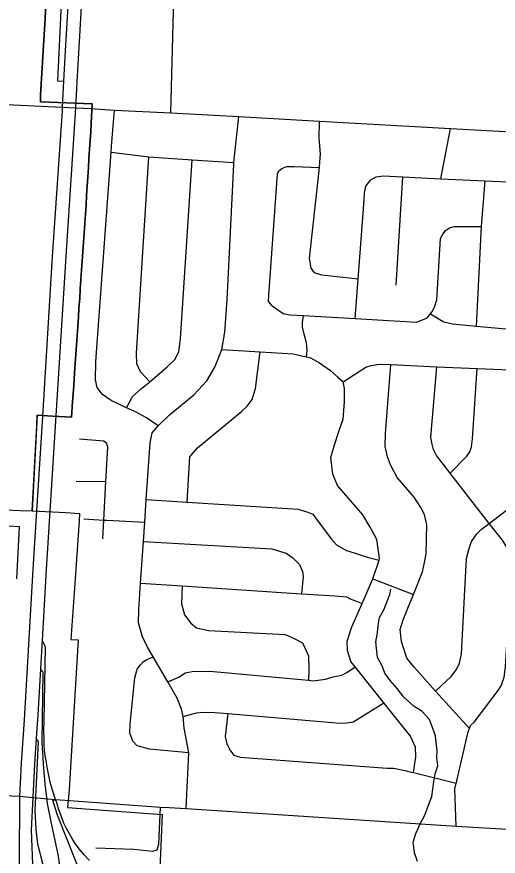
# Model space of a CAD drawing. Extents: x 208586767.6 to 208586821.4, y -134301046.9 to -134301022.9.
# Drawn here: x 208586778.517 to 208586779.15, y -134301029.559 to -134301028.455 of the extents above; entities that cross this region are included whole.
import ezdxf

# ---------------------------------------------------------------- set-up
doc = ezdxf.new("R2010")
doc.units = 0
for name, color, linetype in [('GM_X_City_Street', 7, 'Continuous'), ('GM_X_Corporation', 7, 'Continuous'), ('GM_X_County_Road', 7, 'Continuous'), ('GM_X_Interchange_Ramps', 7, 'Continuous'), ('GM_X_Interstate_Route', 7, 'Continuous'), ('GM_X_Minor_River', 7, 'Continuous'), ('GM_X_Township_Road', 7, 'Continuous')]:
    doc.layers.add(name, color=color, linetype=linetype)

msp = doc.modelspace()

# ---------------------------------------------------------------- linework, layer by layer
at = {"layer": 'GM_X_City_Street'}
for p, q in [((208586778.6417, -134301028.6255), (208586778.6454, -134301028.5779)), ((208586778.8035, -134301028.6385), (208586778.809, -134301028.5866)), ((208586779.0748, -134301028.6683), (208586779.0873, -134301028.6021)), ((208586779.0159, -134301028.8085), (208586779.0248, -134301028.6659)), ((208586778.5951, -134301029.066), (208586778.6344, -134301029.0667)), ((208586778.9854, -134301029.1946), (208586779.0387, -134301029.2152))]:
    msp.add_line(p, q, dxfattribs=at)
for points in [[(208586778.7197, -134301028.5815), (208586778.7249, -134301028.3803), (208586778.7251, -134301028.3774), (208586778.7391, -134301028.1246), (208586778.7432, -134301028.0499), (208586778.7447, -134301028.0228), (208586778.7497, -134301027.934), (208586778.7597, -134301027.753), (208586778.7613, -134301027.7234), (208586778.7632, -134301027.7108), (208586778.7643, -134301027.7044), (208586778.7651, -134301027.6994), (208586778.77, -134301027.6831)], [(208586778.966, -134301028.8005), (208586778.9182, -134301028.7953), (208586778.9087, -134301028.7919), (208586778.9041, -134301028.7859), (208586778.9022, -134301028.7733), (208586778.915, -134301028.6537), (208586778.9158, -134301028.646), (208586778.9163, -134301028.6358), (208586778.9148, -134301028.6143), (208586778.9152, -134301028.5924)], [(208586778.7031, -134301028.9933), (208586778.6877, -134301028.9828), (208586778.673, -134301028.9748), (208586778.6614, -134301028.9695), (208586778.6411, -134301028.9601), (208586778.6297, -134301028.9521), (208586778.6229, -134301028.943), (208586778.6206, -134301028.9328), (208586778.6209, -134301028.9085), (208586778.6411, -134301028.6335), (208586778.6417, -134301028.6255)], [(208586778.6411, -134301028.6335), (208586778.6906, -134301028.6396), (208586778.7477, -134301028.6434), (208586778.8026, -134301028.6471)], [(208586778.6614, -134301028.9695), (208586778.6691, -134301028.9547), (208586778.6812, -134301028.9444), (208586778.692, -134301028.9353), (208586778.7149, -134301028.9159), (208586778.7251, -134301028.906), (208586778.7304, -134301028.8962), (208586778.7323, -134301028.8791), (208586778.7477, -134301028.6434)], [(208586778.692, -134301028.9353), (208586778.6797, -134301028.9224), (208586778.6751, -134301028.9118), (208586778.6747, -134301028.8978), (208586778.6906, -134301028.6396)], [(208586778.7398, -134301029.4967), (208586778.7435, -134301029.4234), (208586778.737, -134301029.3911), (208586778.7359, -134301029.3757), (208586778.7335, -134301029.366), (208586778.7282, -134301029.3516), (208586778.7157, -134301029.3302), (208586778.6964, -134301029.2971), (208586778.6886, -134301029.2837), (208586778.6826, -134301029.2708), (208586778.6772, -134301029.2526), (208586778.6776, -134301029.2352), (208586778.6799, -134301029.2002), (208586778.6836, -134301029.1454), (208586778.6853, -134301029.1202), (208586778.6873, -134301029.0904), (208586778.6923, -134301029.0158), (208586778.695, -134301029.0025), (208586778.7031, -134301028.9933), (208586778.7181, -134301028.9789), (208586778.7498, -134301028.9527), (208586778.7668, -134301028.9341), (208586778.7774, -134301028.9162), (208586778.7838, -134301028.9006), (208586778.7868, -134301028.893), (208586778.7906, -134301028.8703), (208586778.7939, -134301028.8278), (208586778.8024, -134301028.6496), (208586778.8026, -134301028.6471), (208586778.8035, -134301028.6385)], [(208586778.8527, -134301028.8357), (208586778.8481, -134301028.8296), (208586778.8485, -134301028.822), (208586778.8601, -134301028.6619), (208586778.8619, -134301028.658), (208586778.8657, -134301028.6547), (208586778.8723, -134301028.6522), (208586778.8816, -134301028.6522), (208586778.915, -134301028.6537)], [(208586778.9827, -134301028.6696), (208586778.9895, -134301028.6658), (208586778.999, -134301028.6647), (208586779.0248, -134301028.6659), (208586779.0748, -134301028.6683), (208586779.1328, -134301028.6711), (208586779.1919, -134301028.6739), (208586779.2298, -134301028.6757), (208586779.2343, -134301028.678), (208586779.2423, -134301028.6818)], [(208586778.9622, -134301028.8523), (208586778.966, -134301028.8005), (208586778.9738, -134301028.6962), (208586778.9744, -134301028.6875), (208586778.9763, -134301028.678), (208586778.9827, -134301028.6696)], [(208586779.1214, -134301028.8622), (208586779.1283, -134301028.7313), (208586779.1328, -134301028.6711)], [(208586778.8527, -134301028.8357), (208586778.8572, -134301028.8387), (208586778.8675, -134301028.8455), (208586778.8762, -134301028.8474), (208586778.894, -134301028.8484), (208586778.9622, -134301028.8523), (208586779.0429, -134301028.857), (208586779.0505, -134301028.854), (208586779.0569, -134301028.8513), (208586779.0612, -134301028.8458), (208586779.0626, -134301028.8441), (208586779.0664, -134301028.8372), (208586779.0694, -134301028.8277), (208586779.0742, -134301028.7469), (208586779.0768, -134301028.742), (208586779.081, -134301028.7366), (208586779.0863, -134301028.7328), (208586779.0923, -134301028.7313), (208586779.1283, -134301028.7313)], [(208586778.8982, -134301028.9027), (208586778.899, -134301028.8944), (208586778.8979, -134301028.8842), (208586778.8944, -134301028.8709), (208586778.8929, -134301028.8637), (208586778.8929, -134301028.8572), (208586778.894, -134301028.8484)], [(208586779.0612, -134301028.8458), (208586779.0736, -134301028.8535), (208586779.0785, -134301028.8566), (208586779.0899, -134301028.8592), (208586779.1214, -134301028.8622), (208586779.1993, -134301028.8694), (208586779.2225, -134301028.8715), (208586779.229, -134301028.8689)], [(208586778.741, -134301029.0937), (208586778.7447, -134301029.0343), (208586778.7492, -134301029.029), (208586778.7549, -134301029.0221), (208586778.8128, -134301028.9746), (208586778.8199, -134301028.9674), (208586778.8264, -134301028.9587), (208586778.8309, -134301028.9442), (208586778.8373, -134301028.896)], [(208586778.7868, -134301028.893), (208586778.8373, -134301028.896), (208586778.8805, -134301028.8986), (208586778.8937, -134301028.9016), (208586778.8982, -134301028.9027), (208586778.9032, -134301028.9039), (208586778.9153, -134301028.9103), (208586778.9297, -134301028.9205), (208586778.9392, -134301028.9293), (208586778.9464, -134301028.9353)], [(208586778.9464, -134301028.9353), (208586778.976, -134301028.9163), (208586778.9832, -134301028.914), (208586778.9934, -134301028.9121), (208586779.009, -134301028.9128), (208586779.0696, -134301028.9155), (208586779.1223, -134301028.9178), (208586779.1769, -134301028.9202), (208586779.2279, -134301028.9225), (208586779.2303, -134301028.9226), (208586779.2464, -134301028.924)], [(208586779.1122, -134301029.3916), (208586779.0678, -134301029.3422), (208586779.0399, -134301029.3113), (208586779.0301, -134301029.2988), (208586779.0232, -134301029.2768), (208586779.0213, -134301029.2612), (208586779.025, -134301029.2483), (208586779.0315, -134301029.2331), (208586779.0387, -134301029.2152), (208586779.0507, -134301029.1853), (208586779.0526, -134301029.1754), (208586779.0556, -134301029.1617), (208586779.0563, -134301029.1234), (208586779.0532, -134301029.1098), (208586779.0483, -134301029.1007), (208586779.0395, -134301029.087), (208586779.0175, -134301029.0612), (208586779.0084, -134301029.0445), (208586779.0046, -134301029.0339), (208586779.0015, -134301029.0203), (208586779.0019, -134301029.0032), (208586779.009, -134301028.9128)], [(208586779.1122, -134301029.3916), (208586779.1136, -134301029.3875), (208586779.1185, -134301029.3833), (208586779.1499, -134301029.3415), (208586779.1544, -134301029.3343), (208586779.1582, -134301029.3237), (208586779.1597, -134301029.3104), (208586779.1675, -134301029.1753), (208586779.1678, -134301029.1715), (208586779.1639, -134301029.1597), (208586779.1605, -134301029.1517), (208586779.1556, -134301029.1438), (208586779.1384, -134301029.1216), (208586779.087, -134301029.0555), (208586779.069, -134301029.0323), (208586779.0652, -134301029.0243), (208586779.0629, -134301029.0156), (208586779.0614, -134301029.0084), (208586779.0696, -134301028.9155)], [(208586779.087, -134301029.0555), (208586779.1088, -134301029.033), (208586779.1129, -134301029.0273), (208586779.1152, -134301029.0209), (208586779.1163, -134301029.0106), (208586779.1223, -134301028.9178)], [(208586779.0387, -134301029.4494), (208586779.0417, -134301029.4289), (208586779.0416, -134301029.416), (208586779.0348, -134301029.4013), (208586778.9999, -134301029.3577), (208586778.962, -134301029.3104), (208586778.9562, -134301029.3031), (208586778.952, -134301029.2887), (208586778.9516, -134301029.2765), (208586778.9576, -134301029.2579), (208586778.9711, -134301029.2271), (208586778.9854, -134301029.1946), (208586778.9859, -134301029.1933), (208586778.9934, -134301029.1699), (208586778.9942, -134301029.1675), (208586778.9927, -134301029.158), (208586778.9904, -134301029.1429), (208586778.982, -134301029.1266), (208586778.9721, -134301029.1106), (208586778.9387, -134301029.0716), (208586778.9326, -134301029.0568), (208586778.9299, -134301029.0348), (208586778.9348, -134301029.0185), (208586778.9416, -134301028.9983), (208586778.9461, -134301028.9847), (208586778.948, -134301028.9619), (208586778.948, -134301028.9441), (208586778.9464, -134301028.9353)], [(208586778.6301, -134301029.1419), (208586778.6315, -134301029.1172), (208586778.6344, -134301029.0667), (208586778.637, -134301029.0212), (208586778.6351, -134301029.0159), (208586778.6317, -134301029.0136), (208586778.5995, -134301029.011)], [(208586779.0678, -134301029.3422), (208586779.0881, -134301029.323), (208586779.0953, -134301029.3139), (208586779.0994, -134301029.3055), (208586779.102, -134301029.2934), (208586779.1086, -134301029.1677), (208586779.1116, -134301029.156), (208586779.115, -134301029.1453), (208586779.1222, -134301029.1355), (208586779.1283, -134301029.1294), (208586779.1384, -134301029.1216), (208586779.1759, -134301029.0929), (208586779.1831, -134301029.0868), (208586779.1842, -134301029.0865), (208586779.1877, -134301029.0856), (208586779.2021, -134301029.0845), (208586779.2157, -134301029.0845), (208586779.2195, -134301029.0845)], [(208586778.6873, -134301029.0904), (208586778.741, -134301029.0937), (208586778.8873, -134301029.1028), (208586778.8998, -134301029.1069), (208586778.9062, -134301029.1096), (208586778.9123, -134301029.1172), (208586778.9309, -134301029.1426), (208586778.9377, -134301029.1498), (208586778.9506, -134301029.1573), (208586778.9609, -134301029.1604), (208586778.9779, -134301029.166), (208586778.9934, -134301029.1699)], [(208586778.6054, -134301029.1157), (208586778.6315, -134301029.1172), (208586778.6354, -134301029.1174), (208586778.6853, -134301029.1202)], [(208586778.6836, -134301029.1454), (208586778.8525, -134301029.1552), (208586778.8714, -134301029.1609), (208586778.8802, -134301029.1669), (208586778.8889, -134301029.1757), (208586778.8927, -134301029.1851), (208586778.8938, -134301029.1916), (208586778.8917, -134301029.2141)], [(208586778.6799, -134301029.2002), (208586778.7344, -134301029.2038), (208586778.8917, -134301029.2141), (208586778.9356, -134301029.2169), (208586778.9507, -134301029.2184), (208586778.9553, -134301029.2207), (208586778.9625, -134301029.2234), (208586778.9711, -134301029.2271)], [(208586778.7344, -134301029.2038), (208586778.7336, -134301029.2275), (208586778.7375, -134301029.2419), (208586778.7458, -134301029.2529), (208586778.7534, -134301029.259), (208586778.7693, -134301029.2624), (208586778.8701, -134301029.2679), (208586778.8819, -134301029.2732), (208586778.8929, -134301029.2789), (208586778.9009, -134301029.2959), (208586778.9013, -134301029.3138), (208586778.9007, -134301029.328)], [(208586778.7435, -134301029.4234), (208586778.6915, -134301029.4188), (208586778.6756, -134301029.4143), (208586778.6699, -134301029.4079), (208586778.6657, -134301029.3976), (208586778.6661, -134301029.3851), (208586778.6724, -134301029.3247), (208586778.6754, -134301029.3133), (208586778.6796, -134301029.3076), (208586778.6838, -134301029.3035), (208586778.6883, -134301029.3008), (208586778.6964, -134301029.2971)], [(208586778.7157, -134301029.3302), (208586778.73, -134301029.3239), (208586778.7387, -134301029.3182), (208586778.7478, -134301029.3163), (208586778.7709, -134301029.3162), (208586778.9007, -134301029.328), (208586778.907, -134301029.3286), (208586778.9229, -134301029.3266), (208586778.9331, -134301029.3236), (208586778.9445, -134301029.3213), (208586778.9513, -134301029.3179), (208586778.962, -134301029.3104)], [(208586778.7359, -134301029.3757), (208586778.7532, -134301029.3709), (208586778.7619, -134301029.3701), (208586778.7775, -134301029.3705), (208586778.7946, -134301029.3719), (208586778.9423, -134301029.3843), (208586778.951, -134301029.3839), (208586778.9594, -134301029.3828), (208586778.9662, -134301029.3786), (208586778.9999, -134301029.3577)], [(208586778.7946, -134301029.3719), (208586778.7912, -134301029.402), (208586778.7934, -134301029.4115), (208586778.798, -134301029.4206), (208586778.8026, -134301029.4266), (208586778.8109, -134301029.4293), (208586779.0042, -134301029.4434), (208586779.0125, -134301029.4438), (208586779.0235, -134301029.4457), (208586779.0292, -134301029.4471)], [(208586779.0948, -134301029.5197), (208586779.0929, -134301029.4706), (208586779.0948, -134301029.4634), (208586779.0951, -134301029.4623), (208586779.0956, -134301029.4603), (208586779.1102, -134301029.3977), (208586779.1117, -134301029.3931), (208586779.1122, -134301029.3916)], [(208586779.0292, -134301029.4471), (208586779.0358, -134301029.4487), (208586779.0387, -134301029.4494), (208586779.0948, -134301029.4634)]]:
    msp.add_lwpolyline(points, dxfattribs=at)
at = {"layer": 'GM_X_Corporation'}
for points in [[(208586778.5029, -134301029.1037), (208586778.5217, -134301029.1046), (208586778.5373, -134301029.1052), (208586778.5434, -134301028.9929), (208586778.5438, -134301028.9795), (208586778.5642, -134301028.9806), (208586778.5891, -134301028.982), (208586778.5904, -134301028.9618), (208586778.5919, -134301028.9403), (208586778.5931, -134301028.9236), (208586778.5939, -134301028.9114), (208586778.5947, -134301028.8992), (208586778.5956, -134301028.8871), (208586778.5964, -134301028.8748), (208586778.5973, -134301028.8626), (208586778.5981, -134301028.8501), (208586778.5989, -134301028.8381), (208586778.5998, -134301028.8257), (208586778.6006, -134301028.8134), (208586778.6015, -134301028.801), (208586778.6023, -134301028.7886), (208586778.6032, -134301028.7763), (208586778.604, -134301028.7643), (208586778.6049, -134301028.7517), (208586778.6057, -134301028.7395), (208586778.6066, -134301028.727), (208586778.607, -134301028.7211), (208586778.6074, -134301028.7149), (208586778.6082, -134301028.7026), (208586778.6089, -134301028.6902), (208586778.6097, -134301028.6782), (208586778.6105, -134301028.6662), (208586778.6113, -134301028.6539), (208586778.612, -134301028.6416), (208586778.6128, -134301028.6292), (208586778.6136, -134301028.6177), (208586778.6143, -134301028.6065), (208586778.615, -134301028.595), (208586778.6155, -134301028.587), (208586778.6161, -134301028.57), (208586778.5482, -134301028.5671), (208586778.5485, -134301028.5584), (208586778.5543, -134301028.4573), (208586778.5599, -134301028.3522)], [(208586778.5599, -134301028.3522), (208586778.5543, -134301028.4573), (208586778.5485, -134301028.5584), (208586778.5482, -134301028.5671), (208586778.6161, -134301028.57), (208586778.6155, -134301028.587), (208586778.615, -134301028.595), (208586778.6143, -134301028.6065), (208586778.6136, -134301028.6177), (208586778.6128, -134301028.6292), (208586778.612, -134301028.6416), (208586778.6113, -134301028.6539), (208586778.6105, -134301028.6662), (208586778.6097, -134301028.6782), (208586778.6089, -134301028.6902), (208586778.6082, -134301028.7026), (208586778.6074, -134301028.7149), (208586778.607, -134301028.7211), (208586778.6066, -134301028.727), (208586778.6057, -134301028.7395), (208586778.6049, -134301028.7517), (208586778.604, -134301028.7643), (208586778.6032, -134301028.7763), (208586778.6023, -134301028.7886), (208586778.6015, -134301028.801), (208586778.6006, -134301028.8134), (208586778.5998, -134301028.8257), (208586778.5989, -134301028.8381), (208586778.5981, -134301028.8501), (208586778.5973, -134301028.8626), (208586778.5964, -134301028.8748), (208586778.5956, -134301028.8871), (208586778.5947, -134301028.8992), (208586778.5939, -134301028.9114), (208586778.5931, -134301028.9236), (208586778.5919, -134301028.9403), (208586778.5904, -134301028.9618), (208586778.5891, -134301028.982), (208586778.5642, -134301028.9806), (208586778.5438, -134301028.9795), (208586778.5373, -134301029.1052), (208586778.5815, -134301029.1075), (208586778.5996, -134301029.1085), (208586778.5993, -134301029.1181), (208586778.5939, -134301029.1945), (208586778.5883, -134301029.2745), (208586778.5977, -134301029.2749), (208586778.5858, -134301029.4715), (208586778.5836, -134301029.4952), (208586778.7084, -134301029.5046), (208586778.6878, -134301029.9857)], [(208586778.517, -134301029.1945), (208586778.5207, -134301029.126), (208586778.5063, -134301029.1252)]]:
    msp.add_lwpolyline(points, dxfattribs=at)
at = {"layer": 'GM_X_County_Road'}
for points in [[(208586778.0283, -134301028.5474), (208586778.0934, -134301028.5512), (208586778.2158, -134301028.557), (208586778.2352, -134301028.5563), (208586778.3382, -134301028.5628), (208586778.5769, -134301028.5742), (208586778.5943, -134301028.5751), (208586778.6052, -134301028.5756)], [(208586778.6052, -134301028.5756), (208586778.6141, -134301028.5761), (208586778.6454, -134301028.5779), (208586778.7197, -134301028.5815), (208586778.809, -134301028.5866), (208586778.9152, -134301028.5924), (208586779.0873, -134301028.6021), (208586779.3176, -134301028.6151)], [(208586778.3909, -134301029.4736), (208586778.394, -134301029.4738), (208586778.4384, -134301029.4768), (208586778.5208, -134301029.4806), (208586778.5382, -134301029.4821), (208586778.5682, -134301029.4847), (208586778.6168, -134301029.4882)], [(208586778.6168, -134301029.4882), (208586778.7061, -134301029.4947), (208586778.7174, -134301029.4954)], [(208586778.7174, -134301029.4954), (208586778.7398, -134301029.4967), (208586779.0948, -134301029.5197), (208586779.2518, -134301029.5292)]]:
    msp.add_lwpolyline(points, dxfattribs=at)
at = {"layer": 'GM_X_Interchange_Ramps'}
for points in [[(208586778.5858, -134301028.2346), (208586778.5783, -134301028.3823), (208586778.5706, -134301028.5395), (208586778.5785, -134301028.5401)], [(208586778.6126, -134301029.5652), (208586778.6051, -134301029.557), (208586778.5993, -134301029.5498), (208586778.5932, -134301029.5414), (208586778.588, -134301029.5332), (208586778.5823, -134301029.523), (208586778.5786, -134301029.5152), (208586778.5753, -134301029.5064), (208586778.5721, -134301029.4972), (208586778.57, -134301029.4907), (208586778.5684, -134301029.4854), (208586778.5682, -134301029.4847), (208586778.5636, -134301029.4713), (208586778.5609, -134301029.4619), (208586778.5591, -134301029.4533), (208586778.5573, -134301029.4445), (208586778.5556, -134301029.4339), (208586778.5542, -134301029.4242), (208586778.5533, -134301029.4142), (208586778.5529, -134301029.4055), (208586778.5527, -134301029.3946), (208586778.5529, -134301029.3814), (208586778.5547, -134301029.2839), (208586778.5503, -134301029.2752)], [(208586778.5713, -134301029.7869), (208586778.5739, -134301029.7822), (208586778.5624, -134301029.7258), (208586778.5617, -134301029.7104), (208586778.5619, -134301029.6917), (208586778.5644, -134301029.6732), (208586778.5708, -134301029.6335), (208586778.5732, -134301029.6177), (208586778.5757, -134301029.5948), (208586778.5747, -134301029.5785), (208586778.5718, -134301029.5595), (208586778.5631, -134301029.5183), (208586778.5577, -134301029.4902), (208586778.5545, -134301029.4643), (208586778.5527, -134301029.4439), (208586778.5504, -134301029.4099), (208586778.552, -134301029.3173), (208586778.5482, -134301029.3132)], [(208586778.6812, -134301029.8588), (208586778.6762, -134301029.8488), (208586778.6744, -134301029.8185), (208586778.6702, -134301029.7948), (208586778.661, -134301029.7684), (208586778.6522, -134301029.7487), (208586778.6428, -134301029.7324), (208586778.5925, -134301029.6517), (208586778.5826, -134301029.635), (208586778.5732, -134301029.6177), (208586778.5617, -134301029.5958), (208586778.5513, -134301029.5691), (208586778.5449, -134301029.5437), (208586778.5427, -134301029.524), (208586778.5412, -134301029.4993), (208586778.5458, -134301029.4091), (208586778.5426, -134301029.4047)], [(208586778.6452, -134301029.6931), (208586778.5705, -134301029.5054), (208586778.5678, -134301029.4969), (208586778.5647, -134301029.4857), (208586778.5684, -134301029.4854)]]:
    msp.add_lwpolyline(points, dxfattribs=at)
at = {"layer": 'GM_X_Interstate_Route'}
msp.add_line((208586778.5507, -134301028.981), (208586778.5434, -134301029.0985), dxfattribs=at)
for points in [[(208586778.5964, -134301028.2394), (208586778.5948, -134301028.2665), (208586778.5847, -134301028.4343), (208586778.5809, -134301028.5001)], [(208586778.6123, -134301028.2671), (208586778.6022, -134301028.4349), (208586778.596, -134301028.5407), (208586778.5943, -134301028.5751), (208586778.5818, -134301028.7708), (208586778.5557, -134301029.1823), (208586778.5503, -134301029.2752), (208586778.5482, -134301029.3132), (208586778.5443, -134301029.3808), (208586778.544, -134301029.3848)], [(208586778.5809, -134301028.5001), (208586778.5785, -134301028.5401), (208586778.5769, -134301028.5742), (208586778.5766, -134301028.5791)], [(208586778.5766, -134301028.5791), (208586778.5638, -134301028.7705), (208586778.5507, -134301028.981)], [(208586778.5434, -134301029.0985), (208586778.5382, -134301029.1817), (208586778.5268, -134301029.3802), (208586778.5228, -134301029.4372), (208586778.5208, -134301029.4806), (208586778.5202, -134301029.5692), (208586778.5221, -134301029.6004), (208586778.5268, -134301029.6475), (208586778.5345, -134301029.7033), (208586778.543, -134301029.747), (208586778.5458, -134301029.7578)], [(208586778.544, -134301029.3848), (208586778.5426, -134301029.4047), (208586778.5403, -134301029.4379), (208586778.5382, -134301029.4821), (208586778.536, -134301029.5251), (208586778.5377, -134301029.5698), (208586778.5396, -134301029.601), (208586778.5443, -134301029.6481), (208586778.552, -134301029.7039), (208586778.5595, -134301029.7424), (208586778.5655, -134301029.765), (208586778.5677, -134301029.7732), (208586778.5713, -134301029.7869), (208586778.5725, -134301029.7916), (208586778.5834, -134301029.8256), (208586778.5941, -134301029.8557), (208586778.6052, -134301029.8852), (208586778.6274, -134301029.9369), (208586778.642, -134301029.9647), (208586778.6525, -134301029.9858), (208586778.6625, -134301030.0032), (208586778.6766, -134301030.0264), (208586778.702, -134301030.0615), (208586778.7159, -134301030.0778)]]:
    msp.add_lwpolyline(points, dxfattribs=at)
at = {"layer": 'GM_X_Minor_River'}
msp.add_lwpolyline([(208586779.044, -134301029.5662), (208586779.0399, -134301029.5548), (208586779.0385, -134301029.5411), (208586779.0417, -134301029.5294), (208586779.0479, -134301029.5158), (208586779.0536, -134301029.5056), (208586779.0587, -134301029.4923), (208586779.063, -134301029.481), (208586779.0654, -134301029.4616), (208586779.0674, -134301029.451), (208586779.0709, -134301029.4404), (208586779.0695, -134301029.4298), (208586779.0699, -134301029.4203), (208586779.0685, -134301029.4104), (208586779.0675, -134301029.4009), (208586779.0641, -134301029.3914), (208586779.0597, -134301029.3796), (208586779.0499, -134301029.3685), (208586779.0398, -134301029.3623), (208586779.0262, -134301029.3504), (208586779.0172, -134301029.3389), (208586779.0079, -134301029.3282), (208586779.0011, -134301029.3187), (208586778.9974, -134301029.3091), (208586778.9915, -134301029.2981), (208586778.9894, -134301029.2775), (208586778.9914, -134301029.2654), (208586778.9922, -134301029.2559), (208586778.9942, -134301029.2453), (208586778.9996, -134301029.2355), (208586779.0039, -134301029.2253), (208586779.0077, -134301029.2151), (208586779.0089, -134301029.2082)], dxfattribs=at)
at = {"layer": 'GM_X_Township_Road'}
for points in [[(208586778.7015, -134301029.5511), (208586778.7041, -134301029.5436), (208586778.7061, -134301029.4947)], [(208586778.621, -134301029.5482), (208586778.671, -134301029.5502), (208586778.6958, -134301029.5528), (208586778.7015, -134301029.5511)]]:
    msp.add_lwpolyline(points, dxfattribs=at)

doc.saveas('drawing.dxf')
